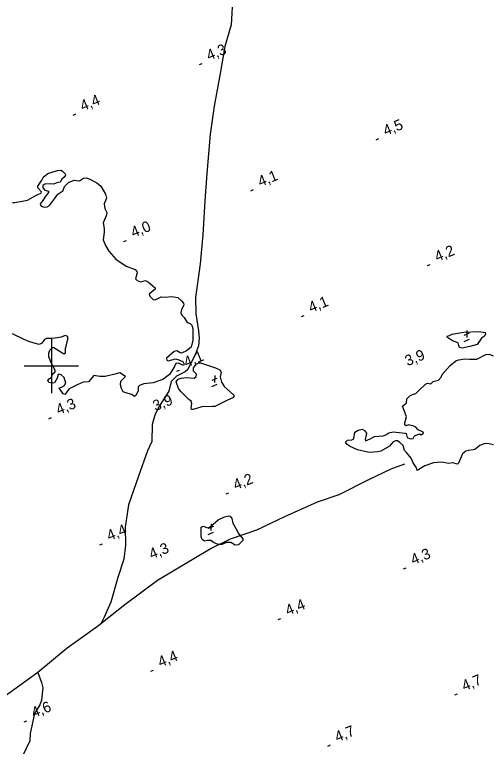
# Model space of a CAD drawing. Extents: x 362852 to 366875, y 5563573 to 5566479.
# Drawn here: x 364986.5 to 365160.8, y 5565260.2 to 5565529 of the extents above; entities that cross this region are included whole.
import ezdxf

# ---------------------------------------------------------------- set-up
doc = ezdxf.new("R2010")
doc.units = 0
for name, color, linetype in [('Niveau 22', 7, 'Continuous'), ('Niveau 3', 7, 'Continuous'), ('Niveau 4', 7, 'Continuous'), ('Niveau 61', 7, 'Continuous')]:
    doc.layers.add(name, color=color, linetype=linetype)

msp = doc.modelspace()

# ---------------------------------------------------------------- linework, layer by layer
at = {"layer": 'Niveau 22'}
for points in [[(365066.62, 5565536.17), (365066.04, 5565525.31), (365063.71, 5565517.33), (365062, 5565507.37), (365059.73, 5565495.44), (365058.36, 5565485.15), (365057.03, 5565470.63), (365056.33, 5565460.65), (365055.6, 5565448.16), (365054.59, 5565437.42), (365052.94, 5565425.06), (365053.03, 5565419.07), (365054.08, 5565412.89), (365054.32, 5565410.18), (365054.05, 5565407.33)], [(365054.05, 5565407.33), (365052.9, 5565404.36), (365050.13, 5565398.67), (365049.19, 5565397.78), (365045.97, 5565396.21), (365043.96, 5565394.26), (365043.19, 5565390.68), (365039.71, 5565385.24), (365038.09, 5565382.2), (365036.96, 5565378.39), (365036.84, 5565372.17), (365035.35, 5565368.81), (365032.04, 5565359.45), (365028.34, 5565348.88), (365027.04, 5565340.71), (365027.24, 5565334.13), (365026.57, 5565328.98), (365024.36, 5565322.25), (365021.79, 5565313.2), (365019.34, 5565307.6), (365018.18, 5565305.23)], [(365129.61, 5565363.89), (365124.6, 5565362.02), (365116.46, 5565358.1), (365105.51, 5565352.59), (365097.55, 5565349.91), (365085.6, 5565344.54), (365075.34, 5565339.61), (365065.65, 5565336.3), (365058.66, 5565332.92), (365051.65, 5565328.7), (365038.94, 5565321.14), (365026.99, 5565312.2), (365018.18, 5565305.23), (365016.93, 5565304.24), (365005.86, 5565296.26), (364995, 5565287.35), (364975.99, 5565273.57), (364964.47, 5565264.59), (364956.05, 5565255.89)], [(364995, 5565287.35), (364996.43, 5565283.59), (364996.83, 5565281.7), (364996.43, 5565277.11), (364995.74, 5565275.46), (364993.81, 5565272.3), (364992.22, 5565264.86), (364992.15, 5565262.21), (364989.81, 5565257.24)]]:
    msp.add_lwpolyline(points, dxfattribs=at)
at = {"layer": 'Niveau 3'}
for p, q in [((365054.37, 5565510.72), (365055.33, 5565511.11)), ((365007.97, 5565492.14), (365008.93, 5565492.53)), ((365119.24, 5565483.07), (365120.2, 5565483.46)), ((365073.25, 5565464.33), (365074.21, 5565464.72)), ((365026.6, 5565445.69), (365027.56, 5565446.08)), ((365138.15, 5565436.8), (365139.11, 5565437.19)), ((365091.82, 5565418.08), (365092.78, 5565418.47)), ((365152.56, 5565412.94), (365152.51, 5565410.42)), ((365151.62, 5565411.26), (365153.51, 5565412.05)), ((365151.54, 5565408.98), (365153.48, 5565409.77)), ((365046.04, 5565397.99), (365047, 5565398.38)), ((365059.04, 5565394.71), (365060.93, 5565395.5)), ((365059.98, 5565396.39), (365059.93, 5565393.87)), ((365058.96, 5565392.43), (365060.9, 5565393.22)), ((364999.12, 5565380.56), (365000.08, 5565380.95)), ((365064.17, 5565352.93), (365065.13, 5565353.32)), ((365057.71, 5565340.31), (365059.6, 5565341.1)), ((365058.65, 5565341.99), (365058.6, 5565339.47)), ((365057.63, 5565338.03), (365059.57, 5565338.82)), ((365017.76, 5565334.24), (365018.72, 5565334.63)), ((365129.36, 5565325.43), (365130.32, 5565325.82)), ((365083.34, 5565306.79), (365084.3, 5565307.18)), ((365036.53, 5565287.83), (365037.49, 5565288.22)), ((365148.13, 5565279.06), (365149.09, 5565279.45)), ((364990.07, 5565269.2), (364991.03, 5565269.59)), ((365101.48, 5565260.3), (365102.44, 5565260.69))]:
    msp.add_line(p, q, dxfattribs=at)
at = {"layer": 'Niveau 4'}
for points in [[(364996.22, 5565463.39), (364996.38, 5565463.89), (364995.02, 5565465.39), (364995.03, 5565465.95), (364996.48, 5565468.17), (364997.16, 5565469.38), (364998.73, 5565470.71), (365002.28, 5565471.74), (365003.42, 5565471.84), (365004.09, 5565471.56), (365005.08, 5565470.53), (365005.24, 5565469.98), (365004.71, 5565469.32), (365003.8, 5565468.51), (365003.26, 5565467.41), (365001.98, 5565467.2), (365000.81, 5565466.71), (364999.38, 5565466.87), (364997.59, 5565466.69), (364996.83, 5565466.26), (364996.84, 5565465.33), (364997.66, 5565464.55), (364998.93, 5565464.2), (364998.94, 5565463.7), (364997.61, 5565461.97), (364996.9, 5565460.68), (364995.89, 5565459.52), (364996.24, 5565458.66), (364997.39, 5565458.27), (364998.41, 5565458.38), (364999.37, 5565458.9), (365001.2, 5565461.4), (365002.32, 5565463.04), (365003.46, 5565463.76), (365004.21, 5565464.19), (365004.87, 5565465.9), (365006.34, 5565467.31), (365008.36, 5565468.15), (365009.26, 5565468.08), (365010.3, 5565467.95), (365011.77, 5565468.93), (365012.83, 5565469.06), (365013.89, 5565468.75), (365016.7, 5565467.22), (365018.2, 5565465.98), (365019.85, 5565463.04), (365020.19, 5565461.63), (365019.44, 5565459.51), (365019.63, 5565457.85), (365020.32, 5565456.33), (365020.13, 5565455.13), (365019.07, 5565452.57), (365019.41, 5565450.41), (365019.44, 5565449.11), (365019.04, 5565446.33), (365019.86, 5565444.18), (365021.13, 5565442.15), (365023.68, 5565439.15), (365027.41, 5565436.58), (365030.77, 5565435.35), (365031.42, 5565434.69), (365031.51, 5565434.16), (365030.89, 5565431.91), (365031.51, 5565431.3), (365032.69, 5565430.85), (365034.59, 5565431.38), (365035.67, 5565430.71), (365038.07, 5565428.65), (365038.11, 5565428.1), (365035.92, 5565426.33), (365036.18, 5565425.56), (365037.47, 5565424.23), (365038.34, 5565424.4), (365040.31, 5565425.34), (365041.8, 5565425.2), (365044.16, 5565425.49), (365046.4, 5565425.05), (365047.81, 5565423.88), (365048.54, 5565423), (365048.7, 5565422.32), (365047.78, 5565420.63), (365047.57, 5565419.49), (365047.92, 5565418.64), (365048.81, 5565417.7), (365049.92, 5565415.91), (365051.02, 5565415.49), (365051.52, 5565414.89), (365051.95, 5565413.7), (365051.97, 5565409.41), (365051.35, 5565406.85), (365049.68, 5565405.48), (365047.79, 5565404.64), (365047.31, 5565404.75), (365046.13, 5565405.51), (365045.11, 5565405.27), (365042.3, 5565402.74), (365042.46, 5565402.06), (365042.87, 5565401.8), (365045.61, 5565402.55), (365046.8, 5565402.23), (365048.24, 5565401.58)], [(364985.69, 5565459.98), (364986.59, 5565460.04), (364991.22, 5565460.89), (364994.06, 5565462.44), (364995.02, 5565462.96), (364996.22, 5565463.39)], [(365147.01, 5565411.57), (365151.49, 5565412.35), (365156.92, 5565412.65), (365159.32, 5565412.27), (365159.41, 5565411.74), (365159.07, 5565410.92), (365157.93, 5565410.2), (365156.3, 5565407.78), (365153.71, 5565407.09), (365150.83, 5565406.53), (365149.86, 5565406.75), (365149.65, 5565407.42), (365149.39, 5565408.49), (365147.35, 5565409.21), (365145.44, 5565410.36), (365145.35, 5565410.89), (365146.17, 5565411.16), (365147.01, 5565411.57)], [(365048.24, 5565401.58), (365048.79, 5565400.56), (365048.47, 5565400.12), (365046.74, 5565401.02), (365045.69, 5565400.84), (365045.26, 5565399.79), (365043.42, 5565396.85), (365040.99, 5565394.92), (365037.4, 5565393.68), (365033.92, 5565393.37), (365032.33, 5565392.71), (365031.83, 5565392.26), (365031.85, 5565390.71), (365030.93, 5565389.02), (365030.55, 5565388.74), (365029.59, 5565389.41), (365027.34, 5565390.04), (365026.42, 5565390.46), (365025.7, 5565391.6), (365025.37, 5565393.02), (365025.54, 5565394.4), (365027.23, 5565396.03), (365025.17, 5565397.42), (365022.86, 5565396.84), (365019.78, 5565396.01), (365017.85, 5565396.02), (365015.56, 5565396.45), (365013.59, 5565394.14), (365011.65, 5565394.02), (365009.47, 5565393), (365006.53, 5565391.54), (365004.94, 5565389.51), (365004.31, 5565389.69), (365003.21, 5565391.29), (365002.89, 5565391.91), (365003.68, 5565392.11), (365004.65, 5565392.63), (365005.29, 5565393.64), (365004.76, 5565395.67), (365003.57, 5565396.73), (365002.79, 5565396.97), (365002.47, 5565396.84), (365002.09, 5565395.5), (365001.12, 5565393.79), (365000.41, 5565393.56), (364999.06, 5565393.81), (364998.66, 5565394.64), (364999.24, 5565395.19), (365000.03, 5565395.83), (365000.39, 5565396.92), (365001.38, 5565397.82), (365001.45, 5565398.41), (365000.03, 5565400.81), (364999.05, 5565403.34), (364999.07, 5565404.65), (364999.43, 5565405.73), (365000.4, 5565406.7), (365000.91, 5565406.66), (365003.88, 5565404.89), (365004.62, 5565404.45), (365005.13, 5565404.72), (365005.2, 5565406.5), (365005.5, 5565407.74), (365006.01, 5565409.82), (365006.03, 5565410.82), (365005.04, 5565411.1), (365003.66, 5565410.53), (365001.37, 5565410.21), (364999.81, 5565410.07), (364998.27, 5565410.05), (364997.49, 5565409.67), (364996.44, 5565408.3), (364995.51, 5565407.85), (364993.74, 5565408.37), (364991.69, 5565408.96), (364990.02, 5565409.7), (364985.74, 5565411.8)], [(365162.34, 5565370.9), (365160.12, 5565371.47), (365158.87, 5565371.33), (365157.28, 5565370.68), (365155.5, 5565369.26), (365154.9, 5565369.07), (365153.03, 5565368.92), (365152.21, 5565368.65), (365150.99, 5565367.71), (365149.52, 5565364.18), (365149.09, 5565363.87), (365147.29, 5565364.32), (365145.89, 5565364.11), (365143.25, 5565364.64), (365140.37, 5565364.38), (365137.15, 5565363.3), (365134.32, 5565361.58), (365134.03, 5565362.45), (365133.64, 5565363.23), (365132.8, 5565364.37), (365132.1, 5565366.07), (365130.37, 5565368.16), (365129.62, 5565368.91), (365129.13, 5565370.7), (365128, 5565371.79), (365127.12, 5565372.42), (365126.32, 5565372.41), (365125.44, 5565371.98), (365124.14, 5565370.45), (365121.03, 5565368.67), (365119.9, 5565368.39), (365116.64, 5565368.16), (365112.4, 5565369.09), (365109.73, 5565370.29), (365108.58, 5565371.13), (365108, 5565371.94), (365108.69, 5565372.67), (365110.32, 5565372.78), (365111.02, 5565373.19), (365111.48, 5565375.56), (365112.69, 5565376.37), (365114.16, 5565376.73), (365114.98, 5565376.25), (365115.68, 5565375.3), (365115.23, 5565372.93), (365115.4, 5565372.38), (365117.02, 5565373.11), (365118.71, 5565374), (365121.84, 5565374.23), (365122.85, 5565374.65), (365123.96, 5565375.42), (365125.5, 5565375.74), (365129.94, 5565375.21), (365130.3, 5565375.11), (365130.63, 5565373.69), (365131.73, 5565373.14), (365132.79, 5565373.27), (365133.36, 5565374.31), (365134.36, 5565374.6), (365135.18, 5565375.01), (365135.77, 5565374.63), (365136.59, 5565375.21), (365136.54, 5565375.63), (365134.67, 5565376.41), (365133.87, 5565377.45), (365133.07, 5565377.87), (365131.17, 5565378.27), (365130.3, 5565377.97), (365129.83, 5565378.34), (365129.73, 5565379.04), (365130.45, 5565381.21), (365129.83, 5565383.01), (365128.96, 5565385.14), (365129.59, 5565385.71), (365130.36, 5565386.4), (365130.57, 5565387.86), (365131.6, 5565388.97), (365132.64, 5565389.46), (365133.8, 5565389.81), (365134.98, 5565390.86), (365137.4, 5565393.29), (365138.09, 5565393.57), (365139.33, 5565393.4), (365140.14, 5565394.17), (365142.16, 5565394.69), (365143.19, 5565395.8), (365143.44, 5565396.84), (365146.49, 5565400.15), (365148.46, 5565401.84), (365149.67, 5565402.21), (365151.84, 5565402.55), (365153.5, 5565402.42), (365156.21, 5565402.48), (365159.55, 5565404.17), (365160.76, 5565404.24), (365162.24, 5565403.67)], [(365046.54, 5565395.03), (365047.71, 5565395.51), (365049.6, 5565395.73), (365052.44, 5565395.47), (365053.15, 5565396.01), (365053.32, 5565396.95), (365052.19, 5565398.04), (365052.23, 5565399.3), (365053.31, 5565400.75), (365054.24, 5565401.07), (365054.78, 5565401.1), (365060.32, 5565399.28), (365061.92, 5565398.57), (365062.34, 5565397.69), (365062.01, 5565395.93), (365062.42, 5565394.04), (365063.63, 5565392.3), (365066.75, 5565389.42), (365067.13, 5565388.95), (365066.63, 5565388.19), (365064.69, 5565387.32), (365059.97, 5565385.06), (365059.19, 5565384.99), (365055.19, 5565384.9), (365052.05, 5565383.91), (365051.51, 5565383.88), (365051.29, 5565384.41), (365051.57, 5565386.14), (365051.38, 5565387.06), (365050.49, 5565387.56), (365047.68, 5565390.45), (365046.7, 5565391.61), (365045.82, 5565394.05), (365046.09, 5565394.47), (365046.54, 5565395.03)], [(365058.45, 5565340.92), (365061.23, 5565343.37), (365063.55, 5565344.52), (365065.15, 5565344.86), (365065.65, 5565344.7), (365066.29, 5565343.9), (365066.63, 5565342.18), (365068.28, 5565339.37), (365068.6, 5565338.45), (365070.29, 5565336.47), (365070.32, 5565335.79), (365068.66, 5565334.24), (365067.47, 5565334.12), (365065.94, 5565335.11), (365064.27, 5565335.1), (365062.54, 5565334.32), (365061.22, 5565334.34), (365059.5, 5565335.06), (365058.59, 5565335.75), (365057.31, 5565335.84), (365056.29, 5565335.61), (365055.38, 5565336.16), (365055.04, 5565337.14), (365055.04, 5565338.33), (365055.06, 5565340.7), (365055.68, 5565341.02), (365057.11, 5565340.55), (365057.52, 5565340.47), (365058.45, 5565340.92)]]:
    msp.add_lwpolyline(points, dxfattribs=at)
at = {"layer": 'Niveau 61'}
for p, q in [((365000, 5565410), (365000, 5565390)), ((364990, 5565400), (365010, 5565400))]:
    msp.add_line(p, q, dxfattribs=at)

# ---------------------------------------------------------------- texts
at = {"layer": 'Niveau 3'}
for s, rotation, p in [('4,3  ', 22.09, (365057.88, 5565512.08)), ('4,4  ', 22.09, (365011.48, 5565493.5)), ('4,5  ', 22.09, (365122.75, 5565484.43)), ('4,1  ', 22.09, (365076.76, 5565465.69)), ('4,0  ', 22.09, (365030.11, 5565447.05)), ('4,2  ', 22.09, (365141.66, 5565438.16)), ('4,1  ', 22.09, (365095.33, 5565419.44)), ('4,1  ', 22.09, (365049.55, 5565399.35)), ('    3,9', 22.0899, (365125.35, 5565397.62)), ('    3,9', 22.0899, (365032.77, 5565381.07)), ('4,3  ', 22.09, (365002.63, 5565381.92)), ('4,2  ', 22.09, (365067.68, 5565354.29)), ('4,4  ', 22.09, (365021.27, 5565335.6)), ('    4,3', 22.0899, (365031.38, 5565326.64)), ('4,3  ', 22.09, (365132.87, 5565326.79)), ('4,4  ', 22.09, (365086.85, 5565308.15)), ('4,4  ', 22.09, (365040.04, 5565289.19)), ('4,7  ', 22.09, (365151.64, 5565280.42)), ('4,6  ', 22.09, (364993.58, 5565270.56)), ('4,7  ', 22.09, (365104.99, 5565261.66))]:
    msp.add_text(s, height=3.93, rotation=rotation, dxfattribs=at).set_placement(p)

doc.saveas('drawing.dxf')
